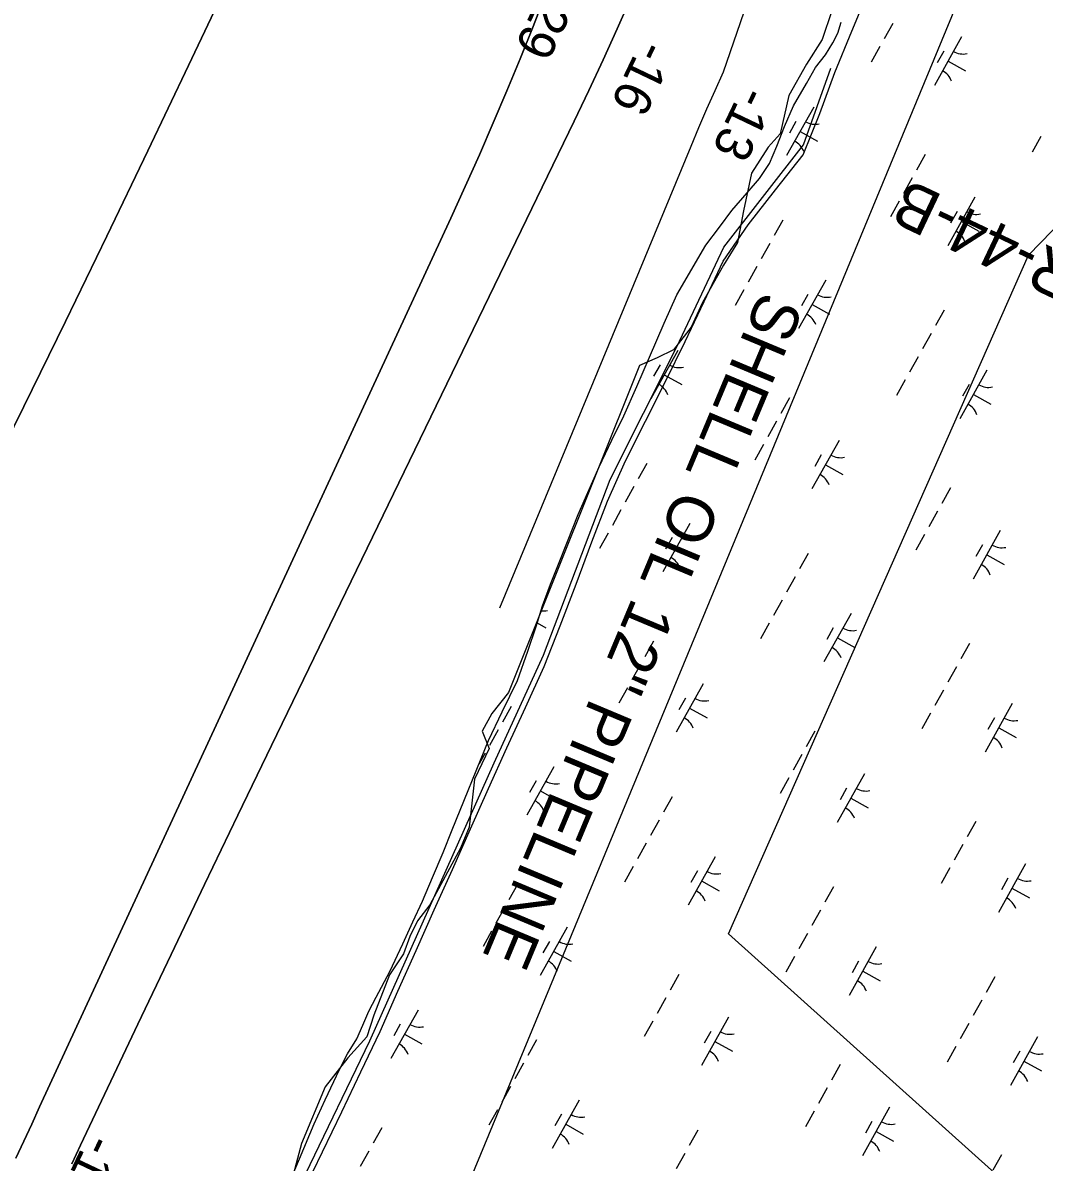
# Model space of a CAD drawing. Extents: x 3923531 to 3943530, y 207391 to 229799.
# Drawn here: x 3937887 to 3938807, y 221718 to 222744 of the extents above; entities that cross this region are included whole.
import ezdxf

# ---------------------------------------------------------------- set-up
doc = ezdxf.new("R2010")
doc.units = 0
for name, color, linetype in [('V-LEVE-OTLN', 7, 'Continuous'), ('V-RIVR-EDGE', 7, 'Continuous'), ('V-RIVR-RANG', 7, 'Continuous'), ('V-RIVR-RANG-IDEN', 7, 'Continuous'), ('V-RRAP-FSHR', 7, 'Continuous'), ('V-TOPO-DPTH', 7, 'Continuous'), ('V-TOPO-MINR', 7, 'Continuous'), ('V-UTIL-IDEN', 7, 'Continuous'), ('V-UTIL-LINE', 7, 'Continuous'), ('V-WETL-SWMP', 7, 'Continuous')]:
    doc.layers.add(name, color=color, linetype=linetype)

msp = doc.modelspace()

# ---------------------------------------------------------------- linework, layer by layer
at = {"layer": 'V-LEVE-OTLN'}
msp.add_lwpolyline([(3937934.7, 221251.1), (3937970.8, 221337.9), (3938084, 221587.4), (3938200, 221827.5), (3938311.9, 222077.8), (3938356.5, 222174.8), (3938416.4, 222333.1), (3938476.6, 222452.6), (3938518.8, 222542.3), (3938590.5, 222634.3), (3938615.2, 222703.6)], dxfattribs=at)
at = {"layer": 'V-RIVR-EDGE'}
msp.add_lwpolyline([(3938616.1, 222755.2), (3938607.5, 222729.2), (3938593.3, 222707.1), (3938577.5, 222678.8), (3938569.7, 222644.2), (3938558.7, 222632.4), (3938543.7, 222608.8), (3938536.6, 222574.9), (3938531.1, 222546.6), (3938518.5, 222526.1), (3938499.6, 222492.3), (3938489.4, 222470.2), (3938473.6, 222449.7), (3938458.7, 222442.7), (3938442.9, 222435.6), (3938324.9, 222141.2), (3938309.9, 222122.3), (3938301.2, 222106.5), (3938307.5, 222090.8), (3938294.2, 222063.3), (3938289.4, 222020), (3938281.6, 222001.1), (3938254, 221949.9), (3938243, 221935.7), (3938235.9, 221921.6), (3938230.4, 221905.8), (3938217.8, 221886.9), (3938203.6, 221850.7), (3938197.3, 221831), (3938180, 221812.1), (3938159.6, 221786.2), (3938138.3, 221735), (3938127.3, 221693.3)], dxfattribs=at)
at = {"layer": 'V-RRAP-FSHR'}
for points in [[(3938466.4, 222421.4), (3938484.1, 222457.2), (3938501.2, 222493.4), (3938518.2, 222529.6), (3938540.9, 222562.3), (3938565.5, 222593.8), (3938590.2, 222625.3), (3938605.4, 222662.5), (3938618.7, 222699.7), (3938634.2, 222736.7), (3938649.3, 222773.7)], [(3938139.8, 221691.6), (3938157.2, 221727.6), (3938174.6, 221763.6), (3938192, 221799.6), (3938209.2, 221835.8), (3938225.3, 221872.4), (3938241.7, 221908.9), (3938258, 221945.4), (3938274.3, 221981.9), (3938290.6, 222018.4), (3938307, 222054.9), (3938323.5, 222091.4), (3938340.2, 222127.7), (3938356.9, 222164.6), (3938371.5, 222201.3), (3938385.7, 222238.7), (3938399.8, 222276.9), (3938414, 222313.5), (3938430.4, 222349.9), (3938448.4, 222385.7), (3938466.4, 222421.4)]]:
    msp.add_lwpolyline(points, dxfattribs=at)
at = {"layer": 'V-TOPO-DPTH'}
for points in [[(3937652.7, 221920.2), (3937888.4, 222398.9), (3937925.8, 222475.4), (3937963, 222552.1), (3937999.9, 222628.9), (3938036.6, 222705.8), (3938103.9, 222847.7), (3938106.7, 222853.7), (3938109.5, 222859.8), (3938112.3, 222865.9), (3938115.1, 222872), (3938148.7, 222946.6), (3938168.2, 222990), (3938187.7, 223033.5), (3938207.1, 223076.9), (3938226.4, 223120.5), (3938492.2, 223720), (3938505, 223748.2), (3938518, 223776.4), (3938531.3, 223804.4), (3938544.9, 223832.2), (3938576.1, 223894.9)], [(3938576.1, 223894.9), (3938544.9, 223832.2), (3938531.3, 223804.4), (3938518, 223776.4), (3938505, 223748.2), (3938492.2, 223720), (3938226.4, 223120.5), (3938207.1, 223076.9), (3938187.7, 223033.5), (3938168.2, 222990), (3938148.7, 222946.6), (3938115.1, 222872), (3938112.3, 222865.9), (3938109.5, 222859.8), (3938106.7, 222853.7), (3938103.9, 222847.7), (3938036.6, 222705.8), (3937999.9, 222628.9), (3937963, 222552.1), (3937925.8, 222475.4), (3937888.4, 222398.9), (3937652.7, 221920.2)], [(3937881.1, 221721.8), (3937888.3, 221737.2), (3937895.4, 221752.6), (3937902.5, 221768), (3938272.9, 222568.5), (3938285.8, 222597), (3938298.6, 222625.5), (3938311.1, 222654.2), (3938323.4, 222683), (3938335.3, 222711.9), (3938347, 222740.9), (3938358.3, 222770.1), (3938369.4, 222799.4), (3938441.2, 222992.4), (3938485.3, 223108.9), (3938530.4, 223224.9), (3938576.9, 223340.4), (3938624.5, 223455.5), (3938695, 223623.4), (3938708, 223654.2), (3938721, 223685.1), (3938734.1, 223715.9), (3938747.3, 223746.8), (3938766.8, 223792.5)], [(3938766.8, 223792.5), (3938747.3, 223746.8), (3938734.1, 223715.9), (3938721, 223685.1), (3938708, 223654.2), (3938695, 223623.4), (3938624.5, 223455.5), (3938576.9, 223340.4), (3938530.4, 223224.9), (3938485.3, 223108.9), (3938441.2, 222992.4), (3938369.4, 222799.4), (3938358.3, 222770.1), (3938347, 222740.9), (3938335.3, 222711.9), (3938323.4, 222683), (3938311.1, 222654.2), (3938298.6, 222625.5), (3938285.8, 222597), (3938272.9, 222568.5), (3937902.5, 221768), (3937895.4, 221752.6), (3937888.3, 221737.2), (3937881.1, 221721.8)], [(3938435, 222766.9), (3938422.7, 222738.9), (3938410.2, 222711), (3938397.3, 222683.4), (3938384.1, 222655.8), (3938111.5, 222093.5), (3938081.2, 222030.8), (3938051, 221968.2), (3938021, 221905.4), (3937991.1, 221842.6), (3937939.3, 221733.6), (3937935.3, 221725.3), (3937931.4, 221716.9)]]:
    msp.add_lwpolyline(points, dxfattribs=at)
at = {"layer": 'V-TOPO-MINR'}
for points in [[(3937652.7, 221920.2), (3937888.4, 222398.9), (3937925.8, 222475.4), (3937963, 222552.1), (3937999.9, 222628.9), (3938036.6, 222705.8), (3938103.9, 222847.7), (3938106.7, 222853.7), (3938109.5, 222859.8), (3938112.3, 222865.9), (3938115.1, 222872), (3938148.7, 222946.6), (3938168.2, 222990), (3938187.7, 223033.5), (3938207.1, 223076.9), (3938226.4, 223120.5), (3938492.2, 223720), (3938505, 223748.2), (3938518, 223776.4), (3938531.3, 223804.4), (3938544.9, 223832.2), (3938576.1, 223894.9)], [(3937881.1, 221721.8), (3937888.3, 221737.2), (3937895.4, 221752.6), (3937902.5, 221768), (3938272.9, 222568.5), (3938285.8, 222597), (3938298.6, 222625.5), (3938311.1, 222654.2), (3938323.4, 222683), (3938335.3, 222711.9), (3938347, 222740.9), (3938358.3, 222770.1), (3938369.4, 222799.4), (3938441.2, 222992.4), (3938485.3, 223108.9), (3938530.4, 223224.9), (3938576.9, 223340.4), (3938624.5, 223455.5), (3938695, 223623.4), (3938708, 223654.2), (3938721, 223685.1), (3938734.1, 223715.9), (3938747.3, 223746.8), (3938766.8, 223792.5)], [(3938317, 222217.5), (3938489.4, 222633.2), (3938496.4, 222650), (3938503.6, 222666.8), (3938510.9, 222683.4), (3938518.4, 222700.1), (3938753, 223380.9), (3938768.1, 223421.7), (3938783.3, 223462.5), (3938798.6, 223503.2), (3938814.1, 223543.9), (3938819.8, 223559), (3938832.4, 223592.1), (3938845, 223625.2), (3938857.4, 223658.4), (3938869.7, 223691.6), (3938883.8, 223729.6)], [(3937931.4, 221716.9), (3937935.3, 221725.3), (3937939.3, 221733.6), (3937991.1, 221842.6), (3938021, 221905.4), (3938051, 221968.2), (3938081.2, 222030.8), (3938111.5, 222093.5), (3938384.1, 222655.8), (3938397.3, 222683.4), (3938410.2, 222711), (3938422.7, 222738.9), (3938435, 222766.9)]]:
    msp.add_lwpolyline(points, dxfattribs=at)
at = {"layer": 'V-UTIL-LINE'}
for points in [[(3939084.6, 223621.7), (3938057.7, 221140.5), (3938136.4, 220832.5), (3937591.6, 219695.2), (3936312.7, 217957.7), (3935106.6, 216231.9), (3934055.8, 214955.9), (3930691.1, 211497.9), (3930458, 211185.5)], [(3940297.3, 220887.7), (3939616.1, 220942), (3938523.1, 221923.9), (3938793.3, 222535.2), (3939068.1, 222817.8), (3939612.1, 223172.7)]]:
    msp.add_lwpolyline(points, dxfattribs=at)
at = {"layer": 'V-WETL-SWMP'}
for p, q in [((3938621.5, 222735), (3938624.6, 222745)), ((3938671, 222743.8), (3938663.2, 222729.9)), ((3938617.1, 222726.3), (3938621.5, 222735)), ((3938733, 222731.7), (3938708.6, 222688)), ((3938610.4, 222715.5), (3938617.1, 222726.3)), ((3938659.3, 222722.9), (3938651.5, 222708.9)), ((3938717, 222718.8), (3938711.1, 222708.4)), ((3938601.3, 222704), (3938610.4, 222715.5)), ((3938720.8, 222709.8), (3938736.5, 222701)), ((3938593.3, 222689.6), (3938601.3, 222704)), ((3938581.5, 222669.7), (3938593.3, 222689.6)), ((3938573.6, 222651), (3938581.5, 222669.7)), ((3938599.8, 222668.3), (3938575.4, 222624.7)), ((3938566.5, 222633.1), (3938573.6, 222651)), ((3938583.8, 222655.5), (3938577.9, 222645)), ((3938587.6, 222646.5), (3938603.3, 222637.7)), ((3938804.5, 222641.8), (3938796.7, 222627.8)), ((3938560.1, 222617.6), (3938566.5, 222633.1)), ((3938700.3, 222625.6), (3938692.5, 222611.6)), ((3938551, 222604), (3938560.1, 222617.6)), ((3938539.9, 222591.3), (3938551, 222604)), ((3938688.6, 222604.6), (3938680.8, 222590.7)), ((3938526, 222575.3), (3938539.9, 222591.3)), ((3938745, 222587.2), (3938720.6, 222543.6)), ((3938515, 222560.2), (3938526, 222575.3)), ((3938676.9, 222583.7), (3938669.1, 222569.7)), ((3938729, 222574.4), (3938723.1, 222563.9)), ((3938572, 222566.7), (3938564.2, 222552.7)), ((3938732.8, 222565.4), (3938748.5, 222556.6)), ((3938502.7, 222544.2), (3938515, 222560.2)), ((3938476.5, 222499.2), (3938502.7, 222544.2)), ((3938560.3, 222545.7), (3938552.5, 222531.7)), ((3938548.6, 222524.8), (3938540.8, 222510.8)), ((3938536.9, 222503.8), (3938529.1, 222489.8)), ((3938610.6, 222512.6), (3938586.2, 222468.9)), ((3938465.1, 222473.7), (3938476.5, 222499.2)), ((3938594.6, 222499.7), (3938588.7, 222489.3)), ((3938598.4, 222490.7), (3938614.1, 222482)), ((3938717.2, 222485.5), (3938709.4, 222471.6)), ((3938452, 222443.1), (3938465.1, 222473.7)), ((3938705.5, 222464.6), (3938697.7, 222450.6)), ((3938440.6, 222416.8), (3938452, 222443.1)), ((3938477.4, 222449.3), (3938453, 222405.6)), ((3938693.8, 222443.6), (3938686, 222429.7)), ((3938461.4, 222436.4), (3938455.5, 222426)), ((3938755.8, 222431.4), (3938731.4, 222387.8)), ((3938465.2, 222427.4), (3938480.9, 222418.7)), ((3938682.1, 222422.7), (3938674.3, 222408.7)), ((3938428.7, 222390.5), (3938440.6, 222416.8)), ((3938739.8, 222418.6), (3938733.9, 222408.1)), ((3938577.9, 222406.5), (3938570.1, 222392.5)), ((3938743.6, 222409.6), (3938759.3, 222400.8)), ((3938418, 222368.6), (3938428.7, 222390.5)), ((3938566.2, 222385.5), (3938558.4, 222371.6)), ((3938406.6, 222344.4), (3938418, 222368.6)), ((3938554.5, 222364.6), (3938546.7, 222350.6)), ((3938622.6, 222368.1), (3938598.2, 222324.5)), ((3938606.6, 222355.3), (3938600.7, 222344.8)), ((3938396.3, 222321.3), (3938406.6, 222344.4)), ((3938449.6, 222347.6), (3938441.8, 222333.6)), ((3938610.4, 222346.3), (3938626.1, 222337.5)), ((3938387.6, 222301.4), (3938396.3, 222321.3)), ((3938437.9, 222326.6), (3938430.1, 222312.7)), ((3938723.1, 222325.4), (3938715.3, 222311.4)), ((3938378.1, 222277.1), (3938387.6, 222301.4)), ((3938426.2, 222305.7), (3938418.4, 222291.7)), ((3938711.4, 222304.4), (3938703.6, 222290.5)), ((3938488.2, 222293.5), (3938463.8, 222249.8)), ((3938767.8, 222287), (3938743.4, 222243.4)), ((3938369.8, 222256.8), (3938378.1, 222277.1)), ((3938414.5, 222284.7), (3938406.7, 222270.8)), ((3938472.2, 222280.7), (3938466.3, 222270.2)), ((3938699.7, 222283.5), (3938691.9, 222269.5)), ((3938476, 222271.7), (3938491.7, 222262.9)), ((3938594.8, 222266.5), (3938587, 222252.5)), ((3938751.8, 222274.2), (3938745.9, 222263.7)), ((3938362.7, 222238.9), (3938369.8, 222256.8)), ((3938755.6, 222265.2), (3938771.3, 222256.4)), ((3938355.6, 222219.4), (3938362.7, 222238.9)), ((3938583.1, 222245.5), (3938575.3, 222231.5)), ((3938349.7, 222200.7), (3938355.6, 222219.4)), ((3938571.4, 222224.5), (3938563.6, 222210.6)), ((3938633.4, 222212.4), (3938609, 222168.7)), ((3938342.2, 222178.4), (3938349.7, 222200.7)), ((3938350.7, 222203.9), (3938358.5, 222199.6)), ((3938559.7, 222203.6), (3938551.9, 222189.6)), ((3938617.4, 222199.5), (3938611.5, 222189.1)), ((3938455.5, 222187.4), (3938447.7, 222173.4)), ((3938621.2, 222190.5), (3938636.9, 222181.8)), ((3938740.1, 222185.3), (3938732.2, 222171.4)), ((3938333.1, 222152.1), (3938342.2, 222178.4)), ((3938443.8, 222166.5), (3938436, 222152.5)), ((3938728.3, 222164.4), (3938720.5, 222150.4)), ((3938319.3, 222123.8), (3938333.1, 222152.1)), ((3938432.1, 222145.5), (3938424.3, 222131.5)), ((3938500.2, 222149), (3938475.8, 222105.4)), ((3938716.6, 222143.4), (3938708.8, 222129.5)), ((3938484.2, 222136.2), (3938478.3, 222125.7)), ((3938307, 222097.9), (3938319.3, 222123.8)), ((3938327.2, 222128.5), (3938319.4, 222114.5)), ((3938488, 222127.2), (3938503.7, 222118.4)), ((3938778.6, 222131.2), (3938754.2, 222087.6)), ((3938704.9, 222122.5), (3938697.1, 222108.5)), ((3938762.6, 222118.4), (3938756.7, 222107.9)), ((3938315.5, 222107.5), (3938307.7, 222093.6)), ((3938600.7, 222106.3), (3938592.9, 222092.3)), ((3938766.4, 222109.4), (3938782.1, 222100.6)), ((3938274.2, 222017.5), (3938307, 222097.9)), ((3938303.8, 222086.6), (3938298.5, 222077.1)), ((3938589, 222085.3), (3938581.2, 222071.4)), ((3938365.8, 222074.4), (3938341.4, 222030.7)), ((3938349.8, 222061.6), (3938343.9, 222051.1)), ((3938577.3, 222064.4), (3938569.5, 222050.4)), ((3938645.4, 222067.9), (3938621, 222024.3)), ((3938353.6, 222052.6), (3938369.3, 222043.8)), ((3938629.4, 222055.1), (3938623.5, 222044.6)), ((3938472.4, 222047.4), (3938464.6, 222033.4)), ((3938633.2, 222046.1), (3938648.9, 222037.3)), ((3938460.7, 222026.4), (3938452.9, 222012.4)), ((3938745.9, 222025.2), (3938738.1, 222011.2)), ((3938265.9, 221997.2), (3938274.2, 222017.5)), ((3938449, 222005.5), (3938441.2, 221991.5)), ((3938734.2, 222004.2), (3938726.4, 221990.2)), ((3938256.5, 221974.5), (3938265.9, 221997.2)), ((3938511, 221993.3), (3938486.6, 221949.6)), ((3938437.3, 221984.5), (3938429.5, 221970.5)), ((3938495, 221980.5), (3938489.1, 221970)), ((3938722.5, 221983.3), (3938714.7, 221969.3)), ((3938790.6, 221986.8), (3938766.2, 221943.1)), ((3938247.4, 221953.4), (3938256.5, 221974.5)), ((3938498.8, 221971.5), (3938514.5, 221962.7)), ((3938774.6, 221974), (3938768.8, 221963.5)), ((3938333.1, 221968.3), (3938325.3, 221954.4)), ((3938617.7, 221966.2), (3938609.9, 221952.3)), ((3938778.4, 221965), (3938794.1, 221956.2)), ((3938238.7, 221934.7), (3938247.4, 221953.4)), ((3938321.4, 221947.4), (3938313.6, 221933.4)), ((3938606, 221945.3), (3938598.1, 221931.3)), ((3938229.6, 221914.8), (3938238.7, 221934.7)), ((3938377.8, 221930), (3938353.4, 221886.3)), ((3938309.7, 221926.4), (3938301.9, 221912.5)), ((3938594.2, 221924.3), (3938586.4, 221910.4)), ((3938218.1, 221890.1), (3938229.6, 221914.8)), ((3938361.8, 221917.1), (3938355.9, 221906.7)), ((3938365.6, 221908.1), (3938381.3, 221899.4)), ((3938656.2, 221912.2), (3938631.8, 221868.5)), ((3938582.5, 221903.4), (3938574.7, 221889.4)), ((3938640.2, 221899.3), (3938634.4, 221888.9)), ((3938205.8, 221867), (3938218.1, 221890.1)), ((3938478.3, 221887.2), (3938470.5, 221873.2)), ((3938644, 221890.3), (3938659.7, 221881.5)), ((3938762.9, 221885.1), (3938755.1, 221871.2)), ((3938199.1, 221854.3), (3938205.8, 221867)), ((3938466.6, 221866.3), (3938458.8, 221852.3)), ((3938751.2, 221864.2), (3938743.4, 221850.2)), ((3938193.6, 221841.6), (3938199.1, 221854.3)), ((3938243.4, 221855.3), (3938219, 221811.7)), ((3938523, 221848.8), (3938498.6, 221805.2)), ((3938188.1, 221829.2), (3938193.6, 221841.6)), ((3938227.4, 221842.5), (3938221.5, 221832)), ((3938454.9, 221845.3), (3938447.1, 221831.3)), ((3938507, 221836), (3938501.2, 221825.5)), ((3938739.5, 221843.2), (3938731.7, 221829.2)), ((3938179.7, 221815.7), (3938188.1, 221829.2)), ((3938231.2, 221833.5), (3938246.9, 221824.7)), ((3938350.1, 221828.3), (3938342.2, 221814.3)), ((3938510.8, 221827), (3938526.5, 221818.2)), ((3938801.4, 221831), (3938777, 221787.4)), ((3938172.6, 221801.7), (3938179.7, 221815.7)), ((3938727.8, 221822.3), (3938720, 221808.3)), ((3938785.4, 221818.2), (3938779.6, 221807.7)), ((3938338.3, 221807.3), (3938330.5, 221793.4)), ((3938623.5, 221806.1), (3938615.7, 221792.1)), ((3938789.2, 221809.2), (3938804.9, 221800.4)), ((3938159.6, 221774.3), (3938172.6, 221801.7)), ((3938326.6, 221786.4), (3938318.8, 221772.4)), ((3938611.8, 221785.1), (3938604, 221771.2)), ((3938149.7, 221752.8), (3938159.6, 221774.3)), ((3938388.6, 221774.2), (3938364.2, 221730.5)), ((3938314.9, 221765.4), (3938307.1, 221751.5)), ((3938600.1, 221764.2), (3938592.3, 221750.2)), ((3938668.2, 221767.7), (3938643.8, 221724.1)), ((3938372.6, 221761.4), (3938366.7, 221750.9)), ((3938652.2, 221754.9), (3938646.4, 221744.4)), ((3938136.6, 221721.3), (3938149.7, 221752.8)), ((3938210.7, 221749.2), (3938202.9, 221735.3)), ((3938376.4, 221752.4), (3938392.1, 221743.6)), ((3938495.3, 221747.2), (3938487.5, 221733.2)), ((3938656, 221745.9), (3938671.7, 221737.1)), ((3938199, 221728.3), (3938191.2, 221714.3)), ((3938483.6, 221726.2), (3938475.8, 221712.2)), ((3938768.8, 221725), (3938761, 221711)), ((3938128.3, 221701.4), (3938136.6, 221721.3))]:
    msp.add_line(p, q, dxfattribs=at)
for centre, start, end in [((3938734.4, 222733.8), 240.0381, 281.5817), ((3938707.5, 222685.6), 20.0381, 61.5817), ((3938601.2, 222670.5), 240.0381, 281.5817), ((3938574.3, 222622.3), 20.0381, 61.5817), ((3938746.5, 222589.4), 240.0381, 281.5817), ((3938719.5, 222541.2), 20.0381, 61.5817), ((3938612.1, 222514.7), 240.0381, 281.5817), ((3938585.1, 222466.5), 20.0381, 61.5817), ((3938478.9, 222451.4), 240.0381, 281.5817), ((3938451.9, 222403.2), 20.0381, 61.5817), ((3938757.3, 222433.6), 240.0381, 281.5817), ((3938730.3, 222385.4), 20.0381, 61.5817), ((3938624.1, 222370.3), 240.0381, 281.5817), ((3938597.1, 222322.1), 20.0381, 61.5817), ((3938489.7, 222295.7), 240.0381, 281.5817), ((3938769.3, 222289.2), 240.0381, 281.5817), ((3938462.7, 222247.4), 20.0381, 61.5817), ((3938742.3, 222241), 20.0381, 61.5817), ((3938356.5, 222232.3), 262.6088, 281.5817), ((3938634.9, 222214.5), 240.0381, 281.5817), ((3938607.9, 222166.3), 20.0381, 61.5817), ((3938501.7, 222151.2), 240.0381, 281.5817), ((3938474.7, 222103), 20.0381, 61.5817), ((3938780.1, 222133.4), 240.0381, 281.5817), ((3938753.1, 222085.2), 20.0381, 61.5817), ((3938367.3, 222076.6), 240.0381, 281.5817), ((3938646.9, 222070.1), 240.0381, 281.5817), ((3938340.3, 222028.3), 20.0381, 61.5817), ((3938619.9, 222021.9), 20.0381, 61.5817), ((3938512.5, 221995.4), 240.0381, 281.5817), ((3938792.1, 221989), 240.0381, 281.5817), ((3938485.5, 221947.2), 20.0381, 61.5817), ((3938765.2, 221940.7), 20.0381, 61.5817), ((3938379.3, 221932.1), 240.0381, 281.5817), ((3938352.3, 221883.9), 20.0381, 61.5817), ((3938657.7, 221914.3), 240.0381, 281.5817), ((3938630.8, 221866.1), 20.0381, 61.5817), ((3938244.9, 221857.5), 240.0381, 281.5817), ((3938524.5, 221851), 240.0381, 281.5817), ((3938217.9, 221809.3), 20.0381, 61.5817), ((3938497.6, 221802.8), 20.0381, 61.5817), ((3938802.9, 221833.2), 240.0381, 281.5817), ((3938776, 221785), 20.0381, 61.5817), ((3938390.1, 221776.4), 240.0381, 281.5817), ((3938669.7, 221769.9), 240.0381, 281.5817), ((3938363.1, 221728.1), 20.0381, 61.5817), ((3938642.8, 221721.7), 20.0381, 61.5817)]:
    msp.add_arc(centre, 17.6, start, end, dxfattribs=at)

# ---------------------------------------------------------------- texts
at = {"layer": 'V-RIVR-RANG'}
for s, rotation, p in [('-29', 244.4883, (3938357.9, 222780.8)), ('-16', 244.4883, (3938444.7, 222730.5)), ('-13', 244.4883, (3938535.8, 222689.1)), ('-16', 244.6483, (3937946.7, 221745.4))]:
    msp.add_text(s, height=33.5, rotation=rotation, dxfattribs=at).set_placement(p)
at = {"layer": 'V-RIVR-RANG-IDEN'}
msp.add_text('R-44-B', height=41.5, rotation=154.6387, dxfattribs=at).set_placement((3938842.9, 222528.9))
at = {"layer": 'V-UTIL-IDEN'}
msp.add_text('SHELL OIL 12" PIPELINE', height=42, rotation=247.2561, dxfattribs=at).set_placement((3938552.6, 222504.3))

doc.saveas('drawing.dxf')
